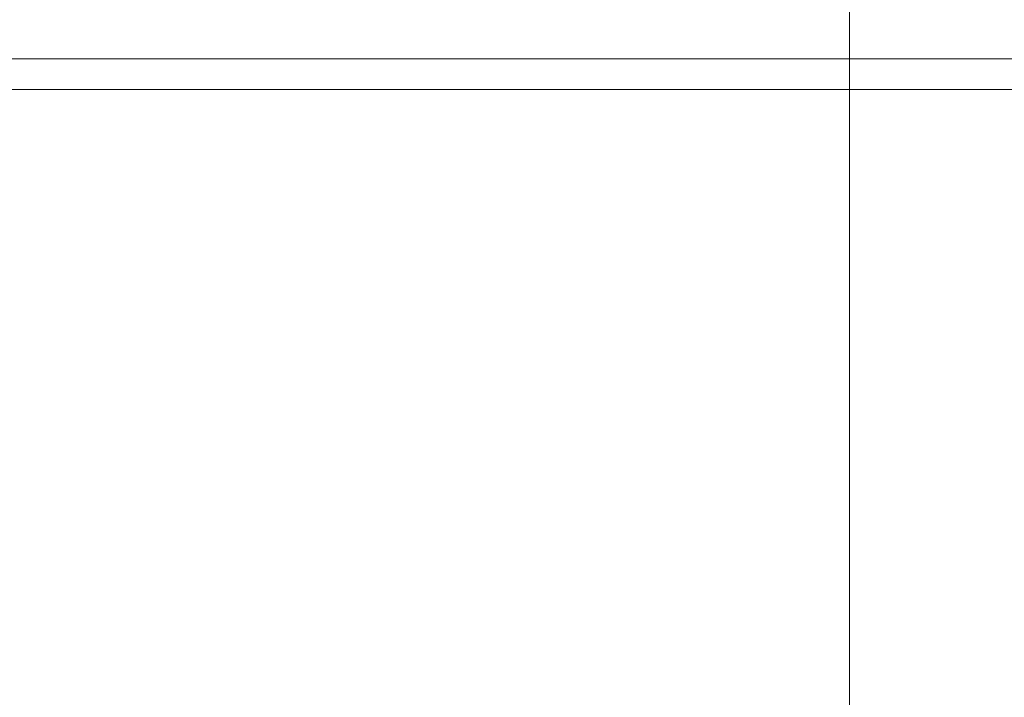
# Model space of a CAD drawing. Header units: millimetres. Extents: x -1970 to 61924, y -58230 to 6847.
# Tile 664 of 925: x 24708 to 25031, y 851 to 1073. Entities that reach past the tile are written whole.
import ezdxf

# ---------------------------------------------------------------- set-up
doc = ezdxf.new("R2010")
doc.units = ezdxf.units.MM
doc.layers.add('COTAS_P', color=1, linetype='Continuous', lineweight=0)
doc.layers.add('lateral_briquetadora', color=7, linetype='Continuous', lineweight=0)
doc.dimstyles.new('R19_100', dxfattribs={"dimtxt": 250, "dimasz": 150, "dimexe": 150, "dimexo": 80, "dimgap": 100, "dimtad": 1, "dimtih": 1, "dimtoh": 1, "dimdsep": 46, "dimcen": 0.09, "dimadec": 0, "dimazin": 0, "dimtfac": 1, "dimtdec": 4, "dimtofl": 0, "dimtmove": 0, "dimatfit": 3, "dimfxl": 1, "dimtolj": 1, "dimtzin": 0, "dimarcsym": 0})

# ---------------------------------------------------------------- blocks, each defined once
blk = doc.blocks.new('DIM_R26_6')
at = {"layer": 'COTAS_P'}
for p, q in [((24580.07, 3250), (24980.07, 3250)), ((24980.07, 3250), (24935.07, 3100)), ((24980.07, 0), (24980.07, 3250)), ((24980.07, 3250), (25025.07, 3100)), ((24980.07, 0), (24935.07, 150)), ((24980.07, 0), (25025.07, 150)), ((24580.07, 0), (24980.07, 0))]:
    blk.add_line(p, q, dxfattribs=at)
blk.add_text('3250 P', height=250, rotation=90, dxfattribs=at).set_placement((24880.07, 1625))

msp = doc.modelspace()

# ---------------------------------------------------------------- linework, layer by layer
at = {"layer": 'lateral_briquetadora'}
for p, q in [((23750.067, 1060), (25950.067, 1060)), ((23900.067, 1060), (25800.067, 1060)), ((23900.067, 1050), (25800.067, 1050))]:
    msp.add_line(p, q, dxfattribs=at)

# ---------------------------------------------------------------- dimensions: what is measured, and where the dimension line sits
at = {"layer": 'COTAS_P'}
dim = msp.add_aligned_dim(p1=(24580.067, 0), p2=(24580.067, 3250), distance=-400, text='<> P', dimstyle='R19_100', dxfattribs=at)
dim.commit()
dim.dimension.update_dxf_attribs({"geometry": 'DIM_R26_6', "text_midpoint": (24980.067, 1625)})

doc.saveas('drawing.dxf')
